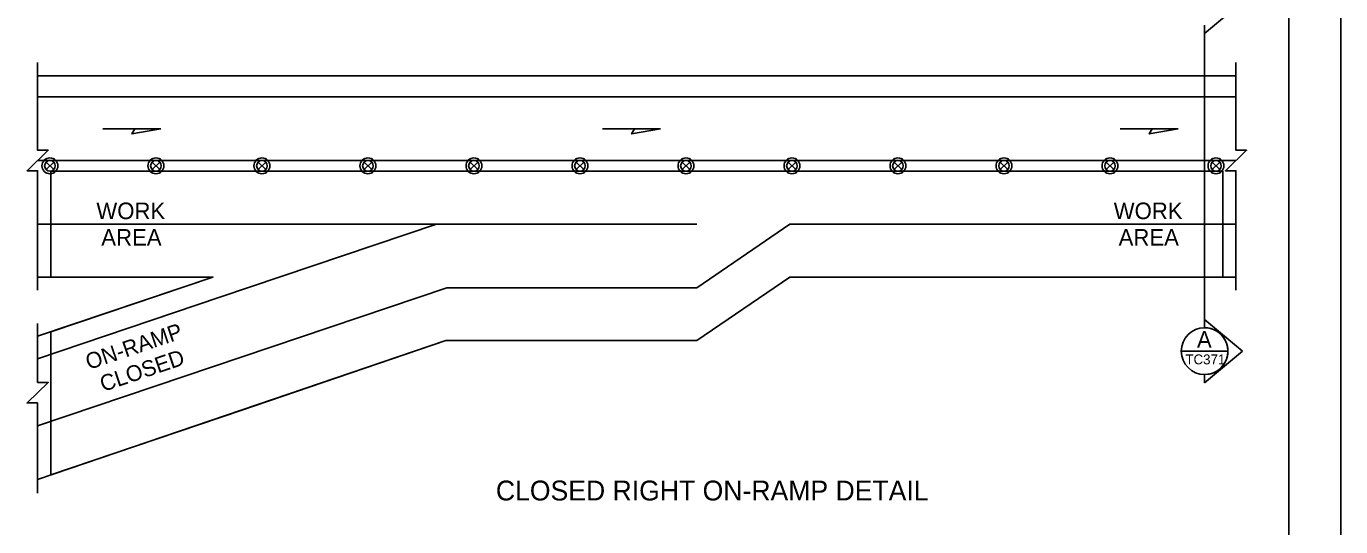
# Model space of a CAD drawing. Extents: x 99958 to 100136, y 99935 to 100013.
# Drawn here: x 100088.13 to 100096.06, y 99971.64 to 99974.66 of the extents above; entities that cross this region are included whole.
import ezdxf

# ---------------------------------------------------------------- set-up
doc = ezdxf.new("R2010")
doc.units = 0
for name, color, linetype in [('RD_ED_ShoulderPavedEdge', 7, 'Continuous'), ('RD_MK_LineEdgeYellow', 7, 'Continuous'), ('RD_MK_LineLane', 7, 'Continuous'), ('SH_DE_DetailHeading2Text', 7, 'Continuous'), ('SH_GI_PlotLimits', 7, 'Continuous'), ('SH_GI_SheetBorder', 7, 'Continuous'), ('SH_TI_WZSectionCut', 7, 'Continuous'), ('TR_WZ_TrafficSafetyDrum', 7, 'Continuous'), ('TR_WZ_WorkAreaLabel', 7, 'Continuous'), ('TR_WZ_WorkZoneDetails', 7, 'Continuous')]:
    doc.layers.add(name, color=color, linetype=linetype)

msp = doc.modelspace()

# ---------------------------------------------------------------- linework, layer by layer
at = {"layer": 'RD_ED_ShoulderPavedEdge'}
for p, q in [((100088.195, 99974.366), (100095.43, 99974.366)), ((100088.195, 99973.15), (100089.2533, 99973.15)), ((100089.2533, 99973.15), (100088.195, 99972.7929)), ((100092.1758, 99972.766), (100092.7368, 99973.15)), ((100092.7368, 99973.15), (100095.43, 99973.15)), ((100088.195, 99971.928), (100090.6601, 99972.766)), ((100090.6601, 99972.766), (100092.1758, 99972.766))]:
    msp.add_line(p, q, dxfattribs=at)
at = {"layer": 'RD_MK_LineEdgeYellow'}
for p, q in [((100088.195, 99974.238), (100095.43, 99974.238)), ((100088.195, 99973.47), (100089.2533, 99973.47)), ((100092.1758, 99973.086), (100092.7368, 99973.47)), ((100092.7368, 99973.47), (100095.43, 99973.47)), ((100090.6655, 99973.086), (100088.195, 99972.2517)), ((100089.2943, 99973.0282), (100088.195, 99972.657)), ((100090.6655, 99973.086), (100092.1758, 99973.086))]:
    msp.add_line(p, q, dxfattribs=at)
at = {"layer": 'RD_MK_LineLane'}
for points in [[(100095.43, 99973.854), (100088.195, 99973.854)], [(100092.1758, 99973.47), (100090.6024, 99973.47)]]:
    msp.add_lwpolyline(points, dxfattribs=at)
at = {"layer": 'SH_GI_PlotLimits'}
msp.add_lwpolyline([(100079.0625, 99969.6875), (100096.0625, 99969.6875), (100096.0625, 99980.6875), (100079.0625, 99980.6875)], close=True, dxfattribs=at)
at = {"layer": 'SH_GI_SheetBorder'}
msp.add_line((100095.75, 99980.375), (100095.75, 99970), dxfattribs=at)
at = {"layer": 'SH_TI_WZSectionCut'}
for p, q in [((100095.4688, 99974.8131), (100095.2407, 99974.622)), ((100095.2407, 99974.622), (100095.2407, 99974.6719)), ((100095.2407, 99974.622), (100095.2407, 99972.894)), ((100095.2407, 99972.894), (100095.2407, 99972.844)), ((100095.4689, 99972.7028), (100095.2407, 99972.894)), ((100095.2407, 99972.5117), (100095.4689, 99972.7028)), ((100095.2407, 99972.5616), (100095.2407, 99972.5117))]:
    msp.add_line(p, q, dxfattribs=at)
msp.add_lwpolyline([(100095.0995, 99972.7028), (100095.3819, 99972.7028)], dxfattribs=at)
msp.add_circle((100095.2407, 99972.7028), 0.1412, dxfattribs=at)
msp.add_arc((100095.2407, 99972.7028), 0.1412, 269.99779, 90.00221, dxfattribs=at)
at = {"layer": 'TR_WZ_TrafficSafetyDrum'}
for p, q in [((100088.2468, 99973.8446), (100088.292, 99973.7993)), ((100088.292, 99973.8446), (100088.2468, 99973.7993)), ((100088.8868, 99973.8446), (100088.932, 99973.7993)), ((100088.932, 99973.8446), (100088.8868, 99973.7993)), ((100089.5268, 99973.8446), (100089.572, 99973.7993)), ((100089.572, 99973.8446), (100089.5268, 99973.7993)), ((100090.1668, 99973.8446), (100090.212, 99973.7993)), ((100090.212, 99973.8446), (100090.1668, 99973.7993)), ((100090.8068, 99973.8446), (100090.852, 99973.7993)), ((100090.852, 99973.8446), (100090.8068, 99973.7993)), ((100091.4468, 99973.8446), (100091.492, 99973.7993)), ((100091.492, 99973.8446), (100091.4468, 99973.7993)), ((100092.0868, 99973.8446), (100092.132, 99973.7993)), ((100092.132, 99973.8446), (100092.0868, 99973.7993)), ((100092.7268, 99973.8446), (100092.772, 99973.7993)), ((100092.772, 99973.8446), (100092.7268, 99973.7993)), ((100093.3668, 99973.8446), (100093.412, 99973.7993)), ((100093.412, 99973.8446), (100093.3668, 99973.7993)), ((100094.0068, 99973.8446), (100094.052, 99973.7993)), ((100094.052, 99973.8446), (100094.0068, 99973.7993)), ((100094.6468, 99973.8446), (100094.692, 99973.7993)), ((100094.692, 99973.8446), (100094.6468, 99973.7993)), ((100095.2868, 99973.8446), (100095.332, 99973.7993)), ((100095.332, 99973.8446), (100095.2868, 99973.7993))]:
    msp.add_line(p, q, dxfattribs=at)
for centre, radius in [((100088.2694, 99973.822), 0.048), ((100088.2694, 99973.822), 0.048), ((100088.2694, 99973.822), 0.032), ((100088.9094, 99973.822), 0.048), ((100088.9094, 99973.822), 0.048), ((100088.9094, 99973.822), 0.032), ((100089.5494, 99973.822), 0.048), ((100089.5494, 99973.822), 0.048), ((100089.5494, 99973.822), 0.032), ((100090.1894, 99973.822), 0.048), ((100090.1894, 99973.822), 0.048), ((100090.1894, 99973.822), 0.032), ((100090.8294, 99973.822), 0.048), ((100090.8294, 99973.822), 0.048), ((100090.8294, 99973.822), 0.032), ((100091.4694, 99973.822), 0.048), ((100091.4694, 99973.822), 0.048), ((100091.4694, 99973.822), 0.032), ((100092.1094, 99973.822), 0.048), ((100092.1094, 99973.822), 0.048), ((100092.1094, 99973.822), 0.032), ((100092.7494, 99973.822), 0.048), ((100092.7494, 99973.822), 0.048), ((100092.7494, 99973.822), 0.032), ((100093.3894, 99973.822), 0.048), ((100093.3894, 99973.822), 0.048), ((100093.3894, 99973.822), 0.032), ((100094.0294, 99973.822), 0.048), ((100094.0294, 99973.822), 0.048), ((100094.0294, 99973.822), 0.032), ((100094.6694, 99973.822), 0.048), ((100094.6694, 99973.822), 0.048), ((100094.6694, 99973.822), 0.032), ((100095.3094, 99973.822), 0.048), ((100095.3094, 99973.822), 0.048), ((100095.3094, 99973.822), 0.032)]:
    msp.add_circle(centre, radius, dxfattribs=at)
at = {"layer": 'TR_WZ_WorkZoneDetails'}
for p, q in [((100088.782, 99974.046), (100088.5891, 99974.046)), ((100091.7994, 99974.046), (100091.6065, 99974.046)), ((100094.9242, 99974.046), (100094.7313, 99974.046)), ((100089.2533, 99973.47), (100090.6024, 99973.47)), ((100090.6024, 99973.47), (100089.2943, 99973.0282))]:
    msp.add_line(p, q, dxfattribs=at)
for points in [[(100088.195, 99973.07), (100088.195, 99973.792), (100088.131, 99973.792), (100088.259, 99973.9159), (100088.195, 99973.9159), (100088.195, 99974.446)], [(100095.43, 99973.07), (100095.43, 99973.792), (100095.366, 99973.792), (100095.494, 99973.9159), (100095.43, 99973.9159), (100095.43, 99974.446)], [(100088.195, 99972.8701), (100088.195, 99972.5136), (100088.259, 99972.5136), (100088.131, 99972.3897), (100088.195, 99972.3897), (100088.195, 99971.8453)]]:
    msp.add_lwpolyline(points, dxfattribs=at)
for points in [[(100088.9392, 99974.046), (100088.7641, 99974.0151), (100088.782, 99974.046)], [(100091.9566, 99974.046), (100091.7815, 99974.0151), (100091.7994, 99974.046)], [(100095.0815, 99974.046), (100094.9064, 99974.0151), (100094.9242, 99974.046)], [(100088.275, 99973.79), (100088.275, 99973.15), (100089.2533, 99973.15), (100088.275, 99972.8199), (100088.275, 99972.8199), (100088.275, 99972.8199), (100088.275, 99971.9552), (100088.275, 99971.9552), (100088.275, 99971.9552), (100089.4275, 99972.347), (100090.6601, 99972.766), (100092.1758, 99972.766), (100092.7368, 99973.15), (100095.35, 99973.15), (100095.35, 99973.79)]]:
    msp.add_lwpolyline(points, close=True, dxfattribs=at)

# ---------------------------------------------------------------- texts
at = {"layer": 'SH_DE_DetailHeading2Text'}
msp.add_text('CLOSED RIGHT ON-RAMP DETAIL', height=0.12, rotation=360, dxfattribs=at).set_placement((100090.9618, 99971.8009))
at = {"layer": 'SH_TI_WZSectionCut'}
for s, height, rotation, p in [('A', 0.1, 0.00995, (100095.1945, 99972.7234)), ('TC371', 0.06, 360, (100095.1249, 99972.6228))]:
    msp.add_text(s, height=height, rotation=rotation, dxfattribs=at).set_placement(p)
at = {"layer": 'TR_WZ_WorkAreaLabel'}
for s, p in [('WORK', (100088.5496, 99973.5)), ('WORK', (100094.6919, 99973.5)), ('AREA', (100088.5793, 99973.34)), ('AREA', (100094.7215, 99973.34))]:
    msp.add_text(s, height=0.1, dxfattribs=at).set_placement(p)
at = {"layer": 'TR_WZ_WorkZoneDetails'}
for s, p in [('ON-RAMP', (100088.5039, 99972.589)), ('ON-RAMP', (100088.5039, 99972.589)), ('CLOSED', (100088.5907, 99972.4562)), ('CLOSED', (100088.5907, 99972.4562))]:
    msp.add_text(s, height=0.096, rotation=18.65903, dxfattribs=at).set_placement(p)

doc.saveas('drawing.dxf')
